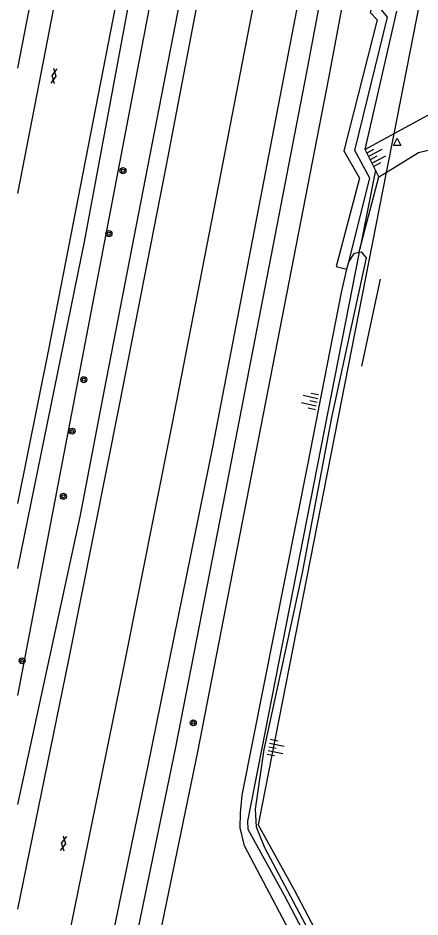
# Model space of a CAD drawing. Extents: x 132999 to 136000, y 398499 to 400501.
# Drawn here: x 133000 to 133053.5, y 400077.8 to 400197.3 of the extents above; entities that cross this region are included whole.
import ezdxf

# ---------------------------------------------------------------- set-up
doc = ezdxf.new("R2010")
doc.units = 0
for name, color, linetype in [('gg-afsc-hekwerk', 7, 'Continuous'), ('gg-knt-BGT kruinlijn', 7, 'Continuous'), ('gg-knt-bovenkant onderkant talud', 7, 'Continuous'), ('gg-knt-verharding', 7, 'Continuous'), ('gg-kntw-bovenkant insteek waterloop', 7, 'Continuous'), ('gt-grn-groengrens', 7, 'Continuous'), ('gt-grn-groenlijn', 7, 'Continuous'), ('gt-symb-boom', 7, 'Continuous'), ('gt-symb-gesloten verharding', 7, 'Continuous'), ('gt-symb-talud symbool', 7, 'Continuous'), ('gt-symb-waterafsluiter', 7, 'Continuous')]:
    doc.layers.add(name, color=color, linetype=linetype)

# ---------------------------------------------------------------- blocks, each defined once
blk = doc.blocks.new('gt0-TALUD_1')
at = {"layer": 'gt-symb-talud symbool'}
for p, q in [((-1, -1), (-1, 0)), ((-0.5, -2), (-0.5, 0)), ((0, -1), (0, 0)), ((0.5, -2), (0.5, 0)), ((1, -1), (1, 0))]:
    blk.add_line(p, q, dxfattribs=at)
blk = doc.blocks.new('gt0-WAFSL')
at = {"layer": 'gt-symb-waterafsluiter'}
for p, q in [((-0.5, -0.33), (0, 0.67)), ((0, 0.67), (0.5, -0.33)), ((0.5, -0.33), (-0.5, -0.33))]:
    blk.add_line(p, q, dxfattribs=at)
blk = doc.blocks.new('gt0-BOOM')
at = {"layer": 'gt-symb-boom'}
for radius in [0.4, 0.2]:
    blk.add_circle((0, 0), radius, dxfattribs=at)
blk = doc.blocks.new('gt0-GESVH1')
at = {"layer": 'gt-symb-gesloten verharding'}
for p, q in [((-0.99, -0.26), (0.01, 0.24)), ((0.01, -0.26), (-0.99, 0.24)), ((0.01, 0.24), (1.01, -0.26)), ((1.01, 0.24), (0.01, -0.26))]:
    blk.add_line(p, q, dxfattribs=at)

msp = doc.modelspace()

# ---------------------------------------------------------------- linework, layer by layer
at = {"layer": 'gg-afsc-hekwerk'}
for p, q in [((133046.18, 400179.84), (133050.42, 400198.24)), ((133047.56, 400177.1), (133046.18, 400179.84)), ((133048.02, 400176.19), (133047.56, 400177.1)), ((133045.49, 400166.57), (133048.02, 400176.19)), ((133045.39, 400166.19), (133045.49, 400166.57))]:
    msp.add_line(p, q, dxfattribs=at)
at = {"layer": 'gg-knt-BGT kruinlijn'}
msp.add_lwpolyline([(133010.19, 400000), (133013.41, 400013.99), (133014, 400015.52), (133039.93, 400031.25), (133041.56, 400034.01), (133046.81, 400053.08), (133046.71, 400055.09), (133046.21, 400056.8), (133030.12, 400087.24), (133029.58, 400089.61), (133029.59, 400091.56), (133029.81, 400093.96), (133038.52, 400137.66), (133043.03, 400160.81), (133043.77, 400163.93)], dxfattribs=at)
at = {"layer": 'gg-knt-bovenkant onderkant talud'}
for p, q in [((133050, 400181.91), (133046.18, 400179.84)), ((133048.02, 400176.19), (133048.99, 400176.78)), ((133043.77, 400163.93), (133044, 400164.89))]:
    msp.add_line(p, q, dxfattribs=at)
for points in [[(133064.01, 400197.42), (133061.76, 400192.2), (133058.8, 400187.54), (133056.62, 400185.49), (133050, 400181.91)], [(133048.99, 400176.78), (133053.28, 400179.42), (133056.95, 400180.31), (133059.92, 400178.51), (133060.73, 400175.82)], [(133045.39, 400166.19), (133045.64, 400166.24), (133046.32, 400165.42), (133041.71, 400144.18), (133037.76, 400123.32), (133032.69, 400100.04), (133031.56, 400092.11), (133031.69, 400089.75), (133032.81, 400087.02), (133047.71, 400058.93)], [(133044, 400164.89), (133044.79, 400166.06), (133045.39, 400166.19)]]:
    msp.add_lwpolyline(points, dxfattribs=at)
at = {"layer": 'gg-knt-verharding'}
for points in [[(133000, 400173.96), (133002.55, 400187.21), (133008.87, 400219.72), (133015.29, 400254.31), (133021.38, 400288.2), (133027, 400320.51), (133032.8, 400354.54), (133037.97, 400386.24), (133043.44, 400420.39), (133048.77, 400454.13), (133048.78, 400479.19)], [(133000, 400042.82), (133000.59, 400045.58), (133006.65, 400074.41), (133014.06, 400110.73), (133020.55, 400143.43), (133026.99, 400176.5), (133033.51, 400210.24), (133040.47, 400247.53), (133046.68, 400281.85), (133052.99, 400317.62), (133058.58, 400350.34), (133064.07, 400384.05), (133069.24, 400416.37)], [(133000, 400132.75), (133004.04, 400153), (133010.36, 400185.34), (133016.68, 400217.92), (133023.1, 400252.49), (133029.14, 400286.16), (133034.8, 400318.59), (133040.63, 400352.73), (133044.6, 400377.08)], [(133000, 400078.82), (133006.71, 400111.74), (133013.5, 400145.83), (133019.75, 400177.74), (133026.51, 400213.03), (133033.18, 400248.63), (133039.52, 400283.74), (133045.56, 400317.95), (133050.01, 400343.93), (133051.08, 400350.43), (133055.09, 400375.08)]]:
    msp.add_lwpolyline(points, dxfattribs=at)
at = {"layer": 'gg-kntw-bovenkant insteek waterloop'}
for points in [[(133000, 400016.22), (133007.63, 400051.18), (133017.27, 400097.71), (133025.95, 400140.46), (133039.94, 400213.15), (133048.51, 400259.2), (133056.08, 400301.69), (133064.21, 400349.35), (133066.24, 400359.73), (133066.26, 400359.98)], [(133000, 400001.02), (133012.17, 400057.66), (133021, 400100.35), (133027.62, 400134.21), (133038.43, 400190.11), (133049.68, 400250), (133059.68, 400306.64), (133066.93, 400348.17), (133069.7, 400359.59)]]:
    msp.add_lwpolyline(points, dxfattribs=at)
at = {"layer": 'gt-grn-groengrens'}
for p, q in [((133050, 400181.91), (133048.99, 400176.78)), ((133048.99, 400176.78), (133031.96, 400090.02)), ((133047.56, 400177.1), (133045.49, 400166.57))]:
    msp.add_line(p, q, dxfattribs=at)
for points in [[(133000, 400190.64), (133010.65, 400245.72), (133026, 400332.57), (133031.73, 400367.61), (133033.18, 400378.7), (133033.29, 400379.6)], [(133000, 400124.13), (133008.85, 400167.56), (133033.89, 400302.11), (133045.58, 400371.62), (133046.49, 400376.78)], [(133000, 400107.24), (133036.27, 400296.64), (133049.88, 400376.09)], [(133000, 400092.73), (133008.29, 400130.98), (133011.53, 400147.86), (133023.34, 400208.81), (133034.29, 400268.33), (133052.81, 400375.5)], [(133000, 399986.69), (133001, 399991.04), (133002.93, 400000.39), (133015.11, 400057.03), (133023.94, 400099.75), (133041.38, 400189.54), (133052.63, 400249.45), (133062.64, 400306.12), (133073.57, 400369.62)], [(133090.58, 400350.02), (133080.96, 400350.35), (133080.3, 400346.58), (133080.02, 400344.48), (133079.51, 400341.87), (133063.59, 400251.18), (133050, 400181.91)], [(133051.05, 400204.83), (133049.6, 400200.91), (133047.73, 400201.47), (133046.86, 400198.03), (133047.77, 400197.09), (133043.33, 400179.64), (133045.42, 400176.04), (133042.33, 400164.27), (133043.77, 400163.93)], [(133044, 400164.89), (133046.83, 400176.01), (133044.82, 400179.71), (133049.17, 400197.42), (133048.4, 400198.35), (133048.81, 400199.89), (133049.84, 400199.56)], [(133045.39, 400166.19), (133030.53, 400090.49), (133030.56, 400089.45), (133035.42, 400080.65), (133042.17, 400067.8), (133047.71, 400058.93)], [(133031.96, 400090.02), (133036.74, 400081.36), (133043.48, 400068.55), (133050.97, 400056.53), (133068.39, 400062.08)]]:
    msp.add_lwpolyline(points, dxfattribs=at)
at = {"layer": 'gt-grn-groenlijn'}
msp.add_line((133048.18, 400162.6), (133045.71, 400151.02), dxfattribs=at)

# ---------------------------------------------------------------- block references
at = {"layer": 'gt-symb-boom'}
for p in [(133013.97, 400177.02), (133012.1, 400168.64), (133008.76, 400149.22), (133007.2, 400142.38), (133006.04, 400133.72), (133000.55, 400111.84), (133023.32, 400103.59)]:
    msp.add_blockref('gt0-BOOM', p, dxfattribs=at)
at = {"layer": 'gt-symb-gesloten verharding'}
for p, rotation in [((133004.82, 400189.62), -100.25359802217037), ((133006.07, 400087.54), -100.25359802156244)]:
    msp.add_blockref('gt0-GESVH1', p, dxfattribs=dict(at, rotation=rotation))
at = {"layer": 'gt-symb-talud symbool'}
for p, xscale, yscale, rotation in [((133046.87, 400178.47), 1.0000719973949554, 1.0000719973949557, 117.38497058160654), ((133039.79, 400146.25), 1.0000284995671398, 1.0000284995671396, -101.77062600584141), ((133033.37, 400100.37), 1.0000284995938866, 1.0000284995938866, 78.22937399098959)]:
    msp.add_blockref('gt0-TALUD_1', p, dxfattribs=dict(at, xscale=xscale, yscale=yscale, rotation=rotation))
at = {"layer": 'gt-symb-waterafsluiter'}
msp.add_blockref('gt0-WAFSL', (133050.44, 400180.68), dxfattribs=at)

doc.saveas('drawing.dxf')
